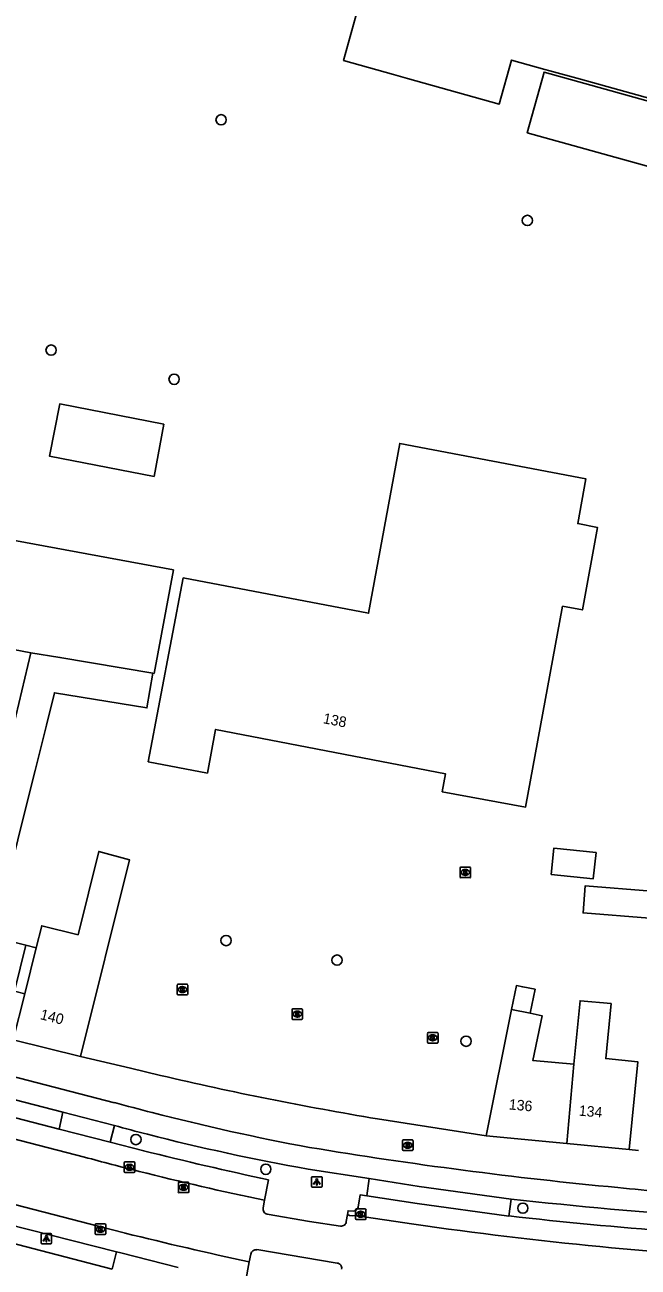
# Model space of a CAD drawing. Extents: x 158087 to 159494, y 382905 to 383981.
# Drawn here: x 158597.5 to 158655.9, y 383141.2 to 383259.5 of the extents above; entities that cross this region are included whole.
import ezdxf

# ---------------------------------------------------------------- set-up
doc = ezdxf.new("R2010")
doc.units = 0
for name, color, linetype in [('IMGEO_Boom', 7, 'Continuous'), ('IMGEO_Brandkraan', 7, 'Continuous'), ('IMGEO_Fietspad_gesloten', 7, 'Continuous'), ('IMGEO_Hek', 7, 'Continuous'), ('IMGEO_Kolk', 7, 'Continuous'), ('IMGEO_Lichtpunt', 7, 'Continuous'), ('IMGEO_Pand', 7, 'Continuous'), ('IMGEO_Pand_nummerreeks', 7, 'Continuous'), ('IMGEO_Pand_overbouw', 7, 'Continuous'), ('IMGEO_Parkeervlak_open', 7, 'Continuous'), ('IMGEO_Rijbaan_lokaal_gesloten', 7, 'Continuous'), ('IMGEO_Rioolput', 7, 'Continuous'), ('IMGEO_Voetpad_open', 7, 'Continuous')]:
    doc.layers.add(name, color=color, linetype=linetype)

msp = doc.modelspace()

# ---------------------------------------------------------------- linework, layer by layer
at = {"layer": 'IMGEO_Boom'}
for centre in [(158616.19, 383250.44), (158645.36, 383240.86), (158600, 383228.52), (158611.71, 383225.74), (158616.66, 383172.31), (158627.23, 383170.45), (158639.52, 383162.73), (158608.08, 383153.37), (158620.45, 383150.54), (158644.93, 383146.84)]:
    msp.add_circle(centre, 0.489, dxfattribs=at)
at = {"layer": 'IMGEO_Brandkraan'}
for p, q in [((158633.47, 383152.4), (158633.47, 383153.26)), ((158633.54, 383153.33), (158634.4, 383153.33)), ((158633.96, 383153.11), (158633.98, 383153.11)), ((158634.47, 383153.26), (158634.47, 383152.4)), ((158634.4, 383152.33), (158633.54, 383152.33)), ((158633.98, 383152.55), (158633.96, 383152.55))]:
    msp.add_line(p, q, dxfattribs=at)
for points in [[(158633.47, 383152.4), (158633.47, 383153.26)], [(158633.54, 383153.33), (158634.4, 383153.33)], [(158633.82, 383153.03), (158633.82, 383152.63), (158634.03, 383152.63)], [(158634.05, 383153.03), (158633.82, 383153.03)], [(158634, 383152.95), (158633.94, 383152.95), (158633.94, 383152.87)], [(158634.47, 383153.26), (158634.47, 383152.4)], [(158634.4, 383152.33), (158633.54, 383152.33)], [(158633.94, 383152.87), (158634, 383152.87)], [(158634.01, 383152.8), (158633.94, 383152.8), (158633.94, 383152.72)], [(158633.94, 383152.72), (158634.01, 383152.72)]]:
    msp.add_lwpolyline(points, dxfattribs=at)
for centre, radius, start, end in [((158633.55, 383153.26), 0.0765, 91.552, 178.448), ((158633.55, 383153.26), 0.0765, 91.552, 178.448), ((158634, 383152.91), 0.0379, 267.8285, 90.9355), ((158634.05, 383152.89), 0.145, 59.4692, 91.5367), ((158634.08, 383152.93), 0.0922, 285.5137, 58.1501), ((158634.39, 383153.26), 0.0765, 1.552, 88.448), ((158634.39, 383153.26), 0.0765, 1.552, 88.448), ((158633.55, 383152.41), 0.0765, 181.552, 268.448), ((158633.55, 383152.41), 0.0765, 181.552, 268.448), ((158634.01, 383152.76), 0.0404, 269.8759, 90.5077), ((158634.04, 383152.88), 0.251, 268.6676, 293.5347), ((158634.08, 383152.74), 0.105, 301.3115, 78.989), ((158634.39, 383152.41), 0.0765, 271.552, 358.448), ((158634.39, 383152.41), 0.0765, 271.552, 358.448)]:
    msp.add_arc(centre, radius, start, end, dxfattribs=at)
for centre, major_axis, ratio, start_param, end_param in [((158633.96, 383152.83), (-0.387, 0.002), 0.722429, 4.712389, 7.853982), ((158633.98, 383152.83), (-0.39, 0.002), 0.717154, 1.570796, 4.712389)]:
    msp.add_ellipse(centre, major_axis=major_axis, ratio=ratio, start_param=start_param, end_param=end_param, dxfattribs=at)
at = {"layer": 'IMGEO_Fietspad_gesloten'}
for points in [[(158558.93, 383169.08), (158606.03, 383156.88)], [(158601.13, 383155.98), (158558.74, 383166.93)], [(158601.13, 383155.98), (158606.02, 383154.71)], [(158630.3, 383149.65), (158624.47, 383150.56)], [(158630.3, 383149.65), (158635.07, 383148.91), (158643.81, 383147.71)], [(158595.34, 383143.76), (158605.81, 383141.03)]]:
    msp.add_lwpolyline(points, dxfattribs=at)
for centre, radius, start, end in [((158668.37, 383386.07), 237.51, 254.7828, 255.6799), ((158668.41, 383386), 237.46, 255.6683, 259.3713), ((158632.1, 383246.79), 95.7, 254.1868, 256.1342), ((158661.37, 383357.47), 210.18, 255.6189, 259.8879), ((158693.91, 383570.17), 423.26, 260.5764, 264.5862), ((158683.43, 383446.85), 299.51, 264.3555, 266.0618), ((158692.35, 383581.38), 436.38, 263.6131, 266.1099)]:
    msp.add_arc(centre, radius, start, end, dxfattribs=at)
at = {"layer": 'IMGEO_Hek'}
for points in [[(158602.79, 383161.27), (158607.55, 383160.17), (158610.42, 383159.48)], [(158641.45, 383153.71), (158631.08, 383155.35)]]:
    msp.add_lwpolyline(points, dxfattribs=at)
msp.add_arc((158681.67, 383462.01), 310.81, 256.7473, 260.6318, dxfattribs=at)
at = {"layer": 'IMGEO_Kolk'}
for p, q in [((158638.95, 383178.37), (158638.95, 383179.22)), ((158639.03, 383179.3), (158639.88, 383179.3)), ((158639.44, 383179.08), (158639.46, 383179.08)), ((158639.95, 383179.22), (158639.95, 383178.37)), ((158639.88, 383178.3), (158639.03, 383178.3)), ((158639.46, 383178.52), (158639.44, 383178.52)), ((158612, 383167.23), (158612, 383168.08)), ((158612.08, 383168.15), (158612.93, 383168.15)), ((158612.93, 383167.15), (158612.08, 383167.15)), ((158612.49, 383167.93), (158612.52, 383167.93)), ((158612.51, 383167.37), (158612.49, 383167.37)), ((158613.01, 383168.08), (158613.01, 383167.23)), ((158622.95, 383164.89), (158622.95, 383165.74)), ((158623.02, 383165.81), (158623.87, 383165.81)), ((158623.87, 383164.81), (158623.02, 383164.81)), ((158623.43, 383165.59), (158623.46, 383165.59)), ((158623.46, 383165.03), (158623.43, 383165.03)), ((158623.95, 383165.74), (158623.95, 383164.89)), ((158635.92, 383163.56), (158636.78, 383163.56)), ((158635.85, 383162.63), (158635.85, 383163.48)), ((158636.78, 383162.56), (158635.92, 383162.56)), ((158636.34, 383163.34), (158636.36, 383163.34)), ((158636.36, 383162.78), (158636.34, 383162.78)), ((158636.85, 383163.48), (158636.85, 383162.63)), ((158606.97, 383150.31), (158606.97, 383151.17)), ((158607.04, 383151.24), (158607.89, 383151.24)), ((158607.45, 383151.02), (158607.48, 383151.02)), ((158607.97, 383151.17), (158607.97, 383150.31)), ((158607.89, 383150.24), (158607.04, 383150.24)), ((158607.48, 383150.46), (158607.45, 383150.46)), ((158628.99, 383145.83), (158628.99, 383146.69)), ((158629.07, 383146.76), (158629.92, 383146.76)), ((158629.48, 383146.54), (158629.51, 383146.54)), ((158629.5, 383145.98), (158629.48, 383145.98)), ((158629.99, 383146.69), (158629.99, 383145.83)), ((158604.2, 383144.41), (158604.2, 383145.26)), ((158604.27, 383145.34), (158605.13, 383145.34)), ((158604.69, 383145.11), (158604.71, 383145.11)), ((158605.2, 383145.26), (158605.2, 383144.41)), ((158629.92, 383145.76), (158629.07, 383145.76)), ((158605.13, 383144.33), (158604.27, 383144.33)), ((158604.71, 383144.56), (158604.69, 383144.56))]:
    msp.add_line(p, q, dxfattribs=at)
for points in [[(158638.95, 383178.37), (158638.95, 383179.22)], [(158639.03, 383179.3), (158639.88, 383179.3)], [(158639.27, 383179), (158639.4, 383179), (158639.4, 383178.85), (158639.52, 383179), (158639.69, 383179), (158639.54, 383178.85), (158639.7, 383178.6), (158639.54, 383178.6), (158639.46, 383178.76), (158639.4, 383178.69), (158639.4, 383178.6), (158639.27, 383178.6), (158639.27, 383179)], [(158639.95, 383179.22), (158639.95, 383178.37)], [(158639.88, 383178.3), (158639.03, 383178.3)], [(158612, 383167.23), (158612, 383168.08)], [(158612.08, 383168.15), (158612.93, 383168.15)], [(158612.93, 383167.15), (158612.08, 383167.15)], [(158612.32, 383167.85), (158612.45, 383167.85), (158612.45, 383167.7), (158612.58, 383167.85), (158612.74, 383167.85), (158612.6, 383167.7), (158612.75, 383167.45), (158612.6, 383167.45), (158612.51, 383167.62), (158612.45, 383167.55), (158612.45, 383167.45), (158612.32, 383167.45), (158612.32, 383167.85)], [(158613.01, 383168.08), (158613.01, 383167.23)], [(158622.95, 383164.89), (158622.95, 383165.74)], [(158623.02, 383165.81), (158623.87, 383165.81)], [(158623.87, 383164.81), (158623.02, 383164.81)], [(158623.27, 383165.51), (158623.39, 383165.51), (158623.39, 383165.36), (158623.52, 383165.51), (158623.68, 383165.51), (158623.54, 383165.36), (158623.69, 383165.11), (158623.54, 383165.11), (158623.45, 383165.28), (158623.39, 383165.21), (158623.39, 383165.11), (158623.27, 383165.11), (158623.27, 383165.51)], [(158623.95, 383165.74), (158623.95, 383164.89)], [(158635.92, 383163.56), (158636.78, 383163.56)], [(158635.85, 383162.63), (158635.85, 383163.48)], [(158636.78, 383162.56), (158635.92, 383162.56)], [(158636.17, 383163.26), (158636.29, 383163.26), (158636.29, 383163.11), (158636.42, 383163.26), (158636.59, 383163.26), (158636.44, 383163.11), (158636.59, 383162.86), (158636.44, 383162.86), (158636.36, 383163.02), (158636.29, 383162.95), (158636.29, 383162.86), (158636.17, 383162.86), (158636.17, 383163.26)], [(158636.85, 383163.48), (158636.85, 383162.63)], [(158606.97, 383150.31), (158606.97, 383151.17)], [(158607.04, 383151.24), (158607.89, 383151.24)], [(158607.29, 383150.94), (158607.41, 383150.94), (158607.41, 383150.79), (158607.54, 383150.94), (158607.7, 383150.94), (158607.56, 383150.79), (158607.71, 383150.54), (158607.56, 383150.54), (158607.47, 383150.7), (158607.41, 383150.64), (158607.41, 383150.54), (158607.29, 383150.54), (158607.29, 383150.94)], [(158607.97, 383151.17), (158607.97, 383150.31)], [(158607.89, 383150.24), (158607.04, 383150.24)], [(158628.99, 383145.83), (158628.99, 383146.69)], [(158629.07, 383146.76), (158629.92, 383146.76)], [(158629.31, 383146.46), (158629.44, 383146.46), (158629.44, 383146.31), (158629.57, 383146.46), (158629.73, 383146.46), (158629.58, 383146.31), (158629.74, 383146.06), (158629.58, 383146.06), (158629.5, 383146.22), (158629.44, 383146.16), (158629.44, 383146.06), (158629.31, 383146.06), (158629.31, 383146.46)], [(158629.99, 383146.69), (158629.99, 383145.83)], [(158604.2, 383144.41), (158604.2, 383145.26)], [(158604.27, 383145.34), (158605.13, 383145.34)], [(158604.52, 383145.03), (158604.64, 383145.03), (158604.64, 383144.88), (158604.77, 383145.03), (158604.94, 383145.03), (158604.79, 383144.88), (158604.94, 383144.63), (158604.79, 383144.63), (158604.71, 383144.8), (158604.64, 383144.73), (158604.64, 383144.63), (158604.52, 383144.63), (158604.52, 383145.03)], [(158605.2, 383145.26), (158605.2, 383144.41)], [(158629.92, 383145.76), (158629.07, 383145.76)], [(158605.13, 383144.33), (158604.27, 383144.33)]]:
    msp.add_lwpolyline(points, dxfattribs=at)
for centre, start, end in [((158639.03, 383179.22), 91.552, 178.448), ((158639.03, 383179.22), 91.552, 178.448), ((158639.88, 383179.22), 1.552, 88.448), ((158639.88, 383179.22), 1.552, 88.448), ((158639.03, 383178.37), 181.552, 268.448), ((158639.03, 383178.37), 181.552, 268.448), ((158639.88, 383178.37), 271.552, 358.448), ((158639.88, 383178.37), 271.552, 358.448), ((158612.08, 383168.08), 91.552, 178.448), ((158612.08, 383168.08), 91.552, 178.448), ((158612.08, 383167.23), 181.552, 268.448), ((158612.08, 383167.23), 181.552, 268.448), ((158612.93, 383168.08), 1.552, 88.448), ((158612.93, 383168.08), 1.552, 88.448), ((158612.93, 383167.23), 271.552, 358.448), ((158612.93, 383167.23), 271.552, 358.448), ((158623.02, 383165.74), 91.552, 178.448), ((158623.02, 383165.74), 91.552, 178.448), ((158623.02, 383164.89), 181.552, 268.448), ((158623.02, 383164.89), 181.552, 268.448), ((158623.87, 383165.74), 1.552, 88.448), ((158623.87, 383165.74), 1.552, 88.448), ((158623.87, 383164.89), 271.552, 358.448), ((158623.87, 383164.89), 271.552, 358.448), ((158635.93, 383163.48), 91.552, 178.448), ((158635.93, 383163.48), 91.552, 178.448), ((158636.77, 383163.48), 1.552, 88.448), ((158636.77, 383163.48), 1.552, 88.448), ((158635.93, 383162.63), 181.552, 268.448), ((158635.93, 383162.63), 181.552, 268.448), ((158636.77, 383162.63), 271.552, 358.448), ((158636.77, 383162.63), 271.552, 358.448), ((158607.04, 383151.16), 91.552, 178.448), ((158607.04, 383151.16), 91.552, 178.448), ((158607.89, 383151.16), 1.552, 88.448), ((158607.89, 383151.16), 1.552, 88.448), ((158607.04, 383150.32), 181.552, 268.448), ((158607.04, 383150.32), 181.552, 268.448), ((158607.89, 383150.32), 271.552, 358.448), ((158607.89, 383150.32), 271.552, 358.448), ((158629.07, 383146.68), 91.552, 178.448), ((158629.07, 383146.68), 91.552, 178.448), ((158629.07, 383145.84), 181.552, 268.448), ((158629.07, 383145.84), 181.552, 268.448), ((158629.92, 383146.68), 1.552, 88.448), ((158629.92, 383146.68), 1.552, 88.448), ((158629.92, 383145.84), 271.552, 358.448), ((158629.92, 383145.84), 271.552, 358.448), ((158604.28, 383145.26), 91.552, 178.448), ((158604.28, 383145.26), 91.552, 178.448), ((158605.12, 383145.26), 1.552, 88.448), ((158605.12, 383145.26), 1.552, 88.448), ((158604.28, 383144.41), 181.552, 268.448), ((158604.28, 383144.41), 181.552, 268.448), ((158605.12, 383144.41), 271.552, 358.448), ((158605.12, 383144.41), 271.552, 358.448)]:
    msp.add_arc(centre, 0.0765, start, end, dxfattribs=at)
for centre, major_axis, ratio, start_param, end_param in [((158639.44, 383178.8), (-0.387, 0.002), 0.722429, 4.712389, 7.853982), ((158639.46, 383178.8), (-0.39, 0.002), 0.717154, 1.570796, 4.712389), ((158612.49, 383167.65), (-0.387, 0.002), 0.722429, 4.712389, 7.853982), ((158612.52, 383167.65), (-0.39, 0.002), 0.717154, 1.570796, 4.712389), ((158623.43, 383165.31), (-0.387, 0.002), 0.722429, 4.712389, 7.853982), ((158623.46, 383165.31), (-0.39, 0.002), 0.717154, 1.570796, 4.712389), ((158636.34, 383163.06), (-0.387, 0.002), 0.722429, 4.712389, 7.853982), ((158636.36, 383163.06), (-0.39, 0.002), 0.717154, 1.570796, 4.712389), ((158607.45, 383150.74), (-0.387, 0.002), 0.722429, 4.712389, 7.853982), ((158607.48, 383150.74), (-0.39, 0.002), 0.717154, 1.570796, 4.712389), ((158629.48, 383146.26), (-0.387, 0.002), 0.722429, 4.712389, 7.853982), ((158629.5, 383146.26), (-0.39, 0.002), 0.717154, 1.570796, 4.712389), ((158604.69, 383144.83), (-0.387, 0.002), 0.722429, 4.712389, 7.853982), ((158604.71, 383144.83), (-0.39, 0.002), 0.717154, 1.570796, 4.712389)]:
    msp.add_ellipse(centre, major_axis=major_axis, ratio=ratio, start_param=start_param, end_param=end_param, dxfattribs=at)
at = {"layer": 'IMGEO_Lichtpunt'}
for p, q in [((158624.8, 383149.74), (158624.8, 383148.93)), ((158624.8, 383149.74), (158624.8, 383148.93)), ((158625.71, 383149.83), (158624.9, 383149.83)), ((158625.71, 383149.83), (158624.9, 383149.83)), ((158625.8, 383148.93), (158625.8, 383149.74)), ((158625.8, 383148.93), (158625.8, 383149.74)), ((158624.9, 383148.83), (158625.71, 383148.83)), ((158624.9, 383148.83), (158625.71, 383148.83)), ((158599.05, 383144.34), (158599.05, 383143.53)), ((158599.05, 383144.34), (158599.05, 383143.53)), ((158599.95, 383144.43), (158599.14, 383144.43)), ((158599.95, 383144.43), (158599.14, 383144.43)), ((158600.05, 383143.53), (158600.05, 383144.34)), ((158600.05, 383143.53), (158600.05, 383144.34)), ((158599.14, 383143.43), (158599.95, 383143.43)), ((158599.14, 383143.43), (158599.95, 383143.43))]:
    msp.add_line(p, q, dxfattribs=at)
for points in [[(158625.18, 383149.4), (158625.22, 383149.37), (158625.03, 383149.11), (158624.99, 383149.14), (158625.18, 383149.4)], [(158625.39, 383149.37), (158625.43, 383149.4), (158625.61, 383149.14), (158625.58, 383149.11), (158625.39, 383149.37)], [(158625.28, 383149.35), (158625.33, 383149.35), (158625.33, 383149.03), (158625.28, 383149.03), (158625.28, 383149.35)], [(158599.42, 383144), (158599.46, 383143.97), (158599.28, 383143.71), (158599.24, 383143.74), (158599.42, 383144)], [(158599.53, 383143.95), (158599.57, 383143.95), (158599.57, 383143.63), (158599.53, 383143.63), (158599.53, 383143.95)], [(158599.64, 383143.97), (158599.67, 383144), (158599.86, 383143.74), (158599.82, 383143.71), (158599.64, 383143.97)]]:
    msp.add_lwpolyline(points, dxfattribs=at)
for centre in [(158625.3, 383149.53), (158599.55, 383144.13)]:
    msp.add_circle(centre, 0.0994, dxfattribs=at)
for centre, start, end in [((158624.9, 383149.74), 90, 180), ((158624.9, 383149.74), 90, 180), ((158625.71, 383149.74), 0, 90), ((158625.71, 383149.74), 0, 90), ((158624.9, 383148.93), 180, 270), ((158624.9, 383148.93), 180, 270), ((158625.71, 383148.93), 270, 0), ((158625.71, 383148.93), 270, 360), ((158599.14, 383144.34), 90, 180), ((158599.14, 383144.34), 90, 180), ((158599.14, 383143.53), 180, 270), ((158599.14, 383143.53), 180, 270), ((158599.95, 383144.34), 0, 90), ((158599.95, 383144.34), 0, 90), ((158599.95, 383143.53), 270, 0), ((158599.95, 383143.53), 270, 360)]:
    msp.add_arc(centre, 0.0946, start, end, dxfattribs=at)
at = {"layer": 'IMGEO_Pand'}
for points in [[(158629.45, 383261.8), (158627.85, 383256.07), (158632.6, 383254.75), (158633.93, 383254.37), (158642.69, 383251.93), (158643.86, 383256.12), (158647.03, 383255.24), (158647.51, 383255.11), (158650.43, 383254.3), (158661.96, 383251.1)], [(158661.12, 383248.08), (158657.75, 383249.02), (158656.91, 383245.98), (158645.35, 383249.2), (158646.95, 383254.98), (158661.89, 383250.82)], [(158610.75, 383221.47), (158609.8, 383216.5), (158599.86, 383218.41), (158600.82, 383223.39), (158610.75, 383221.47)], [(158614.88, 383188.26), (158615.67, 383192.41), (158637.57, 383188.17), (158637.25, 383186.47), (158645.19, 383185.01), (158648.71, 383204.14), (158650.6, 383203.78), (158652.04, 383211.64), (158650.16, 383212), (158650.94, 383216.26), (158633.21, 383219.64), (158630.23, 383203.47), (158612.58, 383206.83), (158609.25, 383189.34), (158614.88, 383188.26)], [(158578.31, 383203.12), (158580.22, 383213.42), (158585.14, 383212.5), (158611.64, 383207.59), (158609.81, 383197.74), (158609.69, 383197.76)], [(158598.08, 383199.7), (158589.62, 383201.31), (158589.59, 383201.16), (158585.48, 383201.86), (158580.35, 383202.74), (158579.6, 383202.88)], [(158594.62, 383185.23), (158598.08, 383199.7)], [(158609.69, 383197.76), (158600.84, 383199.26), (158598.08, 383199.7)], [(158609.69, 383197.76), (158609.12, 383194.45), (158600.32, 383195.9), (158599.55, 383192.8), (158598.48, 383188.5), (158597.41, 383184.23), (158594.52, 383172.64), (158597.6, 383171.87), (158596.5, 383167.49), (158595.41, 383163.11)], [(158602.79, 383161.27), (158607.46, 383180), (158604.54, 383180.79), (158602.56, 383172.86), (158599.1, 383173.72), (158598.57, 383171.63), (158597.48, 383167.25), (158596.39, 383162.87)], [(158651.91, 383180.7), (158651.64, 383178.19), (158647.64, 383178.61), (158647.89, 383181.12), (158651.91, 383180.7)], [(158656.99, 383174.43), (158650.66, 383174.94), (158650.88, 383177.53), (158657.2, 383177.01)], [(158643.86, 383165.76), (158644.32, 383168.03), (158644.92, 383167.9), (158646.09, 383167.68), (158645.63, 383165.39)], [(158649.8, 383160.54), (158650.38, 383166.59), (158653.33, 383166.31), (158652.83, 383161.07), (158655.87, 383160.78), (158655.07, 383152.41)], [(158641.45, 383153.71), (158643.86, 383165.76)], [(158643.86, 383165.76), (158645.63, 383165.39)], [(158645.63, 383165.39), (158646.78, 383165.14), (158645.88, 383160.91), (158649.8, 383160.54)], [(158596.39, 383162.87), (158602.79, 383161.27)], [(158649.8, 383160.54), (158649.11, 383152.98)], [(158649.11, 383152.98), (158641.45, 383153.71)], [(158655.07, 383152.41), (158649.11, 383152.98)]]:
    msp.add_lwpolyline(points, dxfattribs=at)
at = {"layer": 'IMGEO_Pand_overbouw'}
msp.add_lwpolyline([(158598.57, 383171.63), (158597.6, 383171.87), (158596.5, 383167.49), (158597.48, 383167.25)], close=True, dxfattribs=at)
at = {"layer": 'IMGEO_Parkeervlak_open'}
for points in [[(158600.76, 383154.37), (158568.8, 383162.64)], [(158608.82, 383152.3), (158605.62, 383153.11)], [(158620.32, 383147.59), (158620.71, 383149.53)], [(158629.23, 383146.92), (158629.42, 383148.1), (158630.07, 383148)], [(158628.22, 383146.24), (158628.28, 383146.6), (158628.77, 383146.55)], [(158595.71, 383145.35), (158606.23, 383142.68)], [(158618.5, 383139.78), (158618.86, 383141.72)]]:
    msp.add_lwpolyline(points, dxfattribs=at)
for centre, radius, start, end in [((158700.65, 383519.84), 378.84, 255.9705, 257.8181), ((158628.77, 383147.02), 0.471, 269.6264, 347.6328), ((158696.36, 383618.92), 475.76, 263.6324, 267.3938)]:
    msp.add_arc(centre, radius, start, end, dxfattribs=at)
at = {"layer": 'IMGEO_Rijbaan_lokaal_gesloten'}
for points in [[(158565.27, 383161.49), (158603.18, 383151.7)], [(158607.07, 383144.47), (158604.48, 383145.12), (158563.65, 383155.69)], [(158620.21, 383146.87), (158620.32, 383147.59)], [(158627.57, 383145.12), (158624.61, 383145.57), (158620.59, 383146.27)], [(158628.22, 383146.24), (158628.11, 383145.58)], [(158634.54, 383145.32), (158628.96, 383146.13), (158628.73, 383146.1), (158628.43, 383146.13), (158628.22, 383146.24)], [(158618.86, 383141.72), (158619.01, 383142.46)], [(158619.59, 383142.89), (158627.25, 383141.61)]]:
    msp.add_lwpolyline(points, dxfattribs=at)
for centre, radius, start, end in [((158686.27, 383460.41), 319.7, 254.9365, 255.8989), ((158686.6, 383461.78), 321.11, 255.9001, 258.0868), ((158620.68, 383146.75), 0.488, 166.2724, 258.8567), ((158627.62, 383145.61), 0.489, 263.8586, 356.2517), ((158687.22, 383507.81), 366.3, 261.7315, 267.3166), ((158704.08, 383534.12), 401.55, 256.0187, 257.7458), ((158619.53, 383142.36), 0.526, 83.3251, 169.0708), ((158627.19, 383141.13), 0.487, 350.1502, 83.0379)]:
    msp.add_arc(centre, radius, start, end, dxfattribs=at)
at = {"layer": 'IMGEO_Rioolput'}
for p, q in [((158612.12, 383148.39), (158612.12, 383149.24)), ((158612.19, 383149.32), (158613.04, 383149.32)), ((158613.04, 383148.32), (158612.19, 383148.32)), ((158612.63, 383148.54), (158612.6, 383148.54)), ((158612.61, 383149.1), (158612.63, 383149.1)), ((158613.12, 383149.24), (158613.12, 383148.39))]:
    msp.add_line(p, q, dxfattribs=at)
for points in [[(158612.12, 383148.39), (158612.12, 383149.24)], [(158612.19, 383149.32), (158613.04, 383149.32)], [(158613.04, 383148.32), (158612.19, 383148.32)], [(158612.71, 383149.01), (158612.45, 383149.02), (158612.45, 383148.62)], [(158612.45, 383148.62), (158612.58, 383148.62), (158612.58, 383148.78), (158612.59, 383148.78)], [(158612.63, 383148.94), (158612.58, 383148.94), (158612.58, 383148.85)], [(158612.58, 383148.85), (158612.63, 383148.85)], [(158612.64, 383148.75), (158612.71, 383148.62), (158612.85, 383148.62), (158612.78, 383148.74)], [(158613.12, 383149.24), (158613.12, 383148.39)]]:
    msp.add_lwpolyline(points, dxfattribs=at)
for centre, radius, start, end in [((158612.19, 383149.24), 0.0765, 91.552, 178.448), ((158612.19, 383149.24), 0.0765, 91.552, 178.448), ((158612.19, 383148.39), 0.0765, 181.552, 268.448), ((158612.19, 383148.39), 0.0765, 181.552, 268.448), ((158612.59, 383148.73), 0.0533, 26.0293, 88.6989), ((158612.64, 383148.84), 0.0964, 77.0061, 93.1865), ((158612.61, 383149.04), 0.19, 274.7715, 282.9687), ((158612.65, 383148.9), 0.0378, 276.6634, 79.6772), ((158612.71, 383148.91), 0.109, 350.3612, 89.416), ((158612.7, 383148.9), 0.112, 277.5842, 350.9817), ((158612.69, 383148.69), 0.108, 29.5134, 73.7905), ((158613.04, 383149.24), 0.0765, 1.552, 88.448), ((158613.04, 383149.24), 0.0765, 1.552, 88.448), ((158613.04, 383148.39), 0.0765, 271.552, 358.448), ((158613.04, 383148.39), 0.0765, 271.552, 358.448)]:
    msp.add_arc(centre, radius, start, end, dxfattribs=at)
for centre, major_axis, ratio, start_param, end_param in [((158612.6, 383148.82), (-0.387, 0.002), 0.722429, 4.712389, 7.853982), ((158612.63, 383148.82), (-0.39, 0.002), 0.717154, 1.570796, 4.712389)]:
    msp.add_ellipse(centre, major_axis=major_axis, ratio=ratio, start_param=start_param, end_param=end_param, dxfattribs=at)
at = {"layer": 'IMGEO_Voetpad_open'}
for points in [[(158610.42, 383159.48), (158607.55, 383160.17), (158602.79, 383161.27)], [(158600.76, 383154.37), (158601.13, 383155.98)], [(158641.45, 383153.71), (158631.08, 383155.35)], [(158605.62, 383153.11), (158600.76, 383154.37)], [(158606.02, 383154.71), (158605.62, 383153.11)], [(158655.96, 383152.33), (158655.07, 383152.41)], [(158630.07, 383148), (158630.3, 383149.65)], [(158643.59, 383146.09), (158634.86, 383147.27), (158630.07, 383148)], [(158643.81, 383147.71), (158643.59, 383146.09)], [(158605.81, 383141.03), (158606.23, 383142.68)], [(158606.23, 383142.68), (158606.65, 383142.58), (158612.09, 383141.2)]]:
    msp.add_lwpolyline(points, dxfattribs=at)
msp.add_arc((158681.67, 383462.01), 310.81, 256.7473, 260.6318, dxfattribs=at)

# ---------------------------------------------------------------- texts
at = {"layer": 'IMGEO_Pand_nummerreeks'}
for s, rotation, p in [('138', 349.0565, (158625.84, 383193.01)), ('140', 345.9969, (158598.89, 383164.84)), ('136', 354.9522, (158643.57, 383156.24)), ('134', 354.9543, (158650.23, 383155.65))]:
    msp.add_text(s, height=1, rotation=rotation, dxfattribs=at).set_placement(p)

doc.saveas('drawing.dxf')
